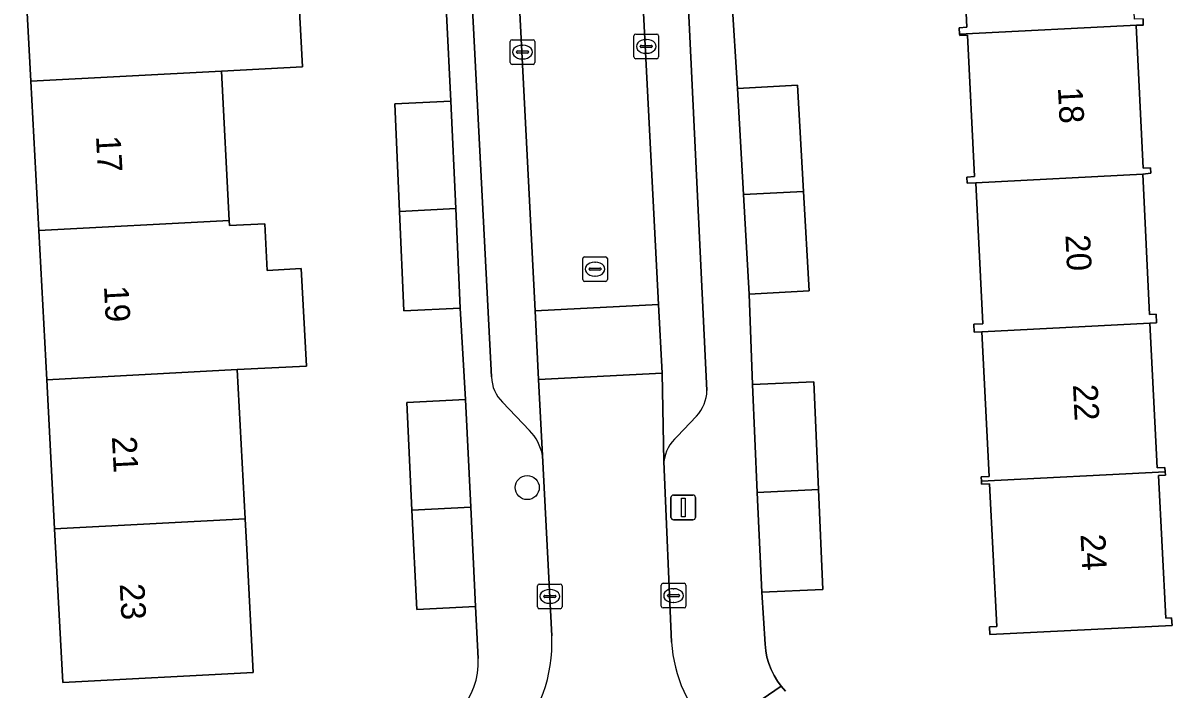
# Model space of a CAD drawing. Extents: x 161084 to 161928, y 385354 to 386522.
# Drawn here: x 161372.51 to 161419.11, y 385657.14 to 385684.14 of the extents above; entities that cross this region are included whole.
import ezdxf

# ---------------------------------------------------------------- set-up
doc = ezdxf.new("R2010")
doc.units = 0
for name, color, linetype in [('IMGEO_Boom', 7, 'Continuous'), ('IMGEO_Erf', 7, 'Continuous'), ('IMGEO_Kolk', 7, 'Continuous'), ('IMGEO_Lichtmast', 7, 'Continuous'), ('IMGEO_Pand', 7, 'Continuous'), ('IMGEO_Pand_nummerreeks', 7, 'Continuous'), ('IMGEO_Parkeervlak_open', 7, 'Continuous'), ('IMGEO_Rijbaan_lokaal_open', 7, 'Continuous'), ('IMGEO_Rioolput', 7, 'Continuous'), ('IMGEO_Voetpad_open', 7, 'Continuous')]:
    doc.layers.add(name, color=color, linetype=linetype)

msp = doc.modelspace()

# ---------------------------------------------------------------- linework, layer by layer
at = {"layer": 'IMGEO_Boom'}
msp.add_circle((161392.96, 385665.309), 0.489, dxfattribs=at)
at = {"layer": 'IMGEO_Erf'}
for points in [[(161417.936, 385684.309), (161417.947, 385684.072), (161417.948, 385684.057), (161417.652, 385684.043), (161417.94, 385678.261), (161418.244, 385678.276), (161418.255, 385678.053), (161417.921, 385678.012), (161418.204, 385672.319), (161418.465, 385672.332), (161418.482, 385671.981), (161418.21, 385671.968), (161418.502, 385666.112), (161418.825, 385666.128), (161418.834, 385665.94), (161418.84, 385665.811), (161418.569, 385665.797), (161418.857, 385660.021), (161419.095, 385660.033), (161419.111, 385659.722), (161411.724, 385659.355), (161411.709, 385659.664), (161412.001, 385659.678), (161411.713, 385665.459), (161411.39, 385665.443), (161411.384, 385665.563), (161411.375, 385665.739), (161411.695, 385665.755), (161411.403, 385671.623), (161411.086, 385671.607), (161411.07, 385671.934), (161411.444, 385671.952), (161411.159, 385677.669), (161410.809, 385677.654), (161410.796, 385677.897), (161411.105, 385677.913), (161410.819, 385683.652), (161410.499, 385683.637), (161410.496, 385683.694), (161410.484, 385683.952), (161410.796, 385683.968), (161410.516, 385689.581)], [(161383.52, 385688.418), (161383.84, 385682.366), (161380.557, 385682.192), (161380.878, 385676.141), (161380.889, 385675.932), (161382.315, 385676.007), (161382.415, 385674.111), (161383.796, 385674.183), (161384.004, 385670.237), (161381.198, 385670.089), (161381.519, 385664.038), (161381.584, 385662.807), (161381.848, 385657.813), (161374.121, 385657.403), (161373.791, 385663.63), (161373.471, 385669.681), (161373.151, 385675.733), (161372.83, 385681.784), (161372.51, 385687.836)], [(161401.264, 385685.149), (161401.483, 385681.488), (161403.919, 385681.628), (161404.166, 385677.314), (161404.397, 385673.287), (161401.961, 385673.147), (161402.098, 385669.486), (161404.579, 385669.595), (161404.771, 385665.228), (161404.95, 385661.177), (161402.469, 385661.068), (161402.607, 385658.955), (161402.633, 385658.691), (161402.683, 385658.431), (161402.756, 385658.177), (161402.852, 385657.929), (161402.969, 385657.692), (161403.107, 385657.466), (161403.264, 385657.253), (161403.44, 385657.055)], [(161390.975, 385658.38), (161390.869, 385660.483), (161388.484, 385660.366), (161388.287, 385664.395), (161388.073, 385668.762), (161390.458, 385668.878), (161390.238, 385672.579), (161387.958, 385672.479), (161387.78, 385676.505), (161387.588, 385680.867), (161389.868, 385680.967), (161389.684, 385684.509)]]:
    msp.add_lwpolyline(points, dxfattribs=at)
msp.add_arc((161388.027, 385658.237), 2.952, 272.8989, 2.7774, dxfattribs=at)
at = {"layer": 'IMGEO_Kolk'}
for p, q in [((161392.344, 385683.464), (161393.196, 385683.464)), ((161397.288, 385682.767), (161397.288, 385683.619)), ((161397.363, 385683.693), (161398.215, 385683.693)), ((161397.776, 385683.473), (161397.801, 385683.473)), ((161398.289, 385683.619), (161398.289, 385682.767)), ((161392.269, 385682.538), (161392.269, 385683.39)), ((161392.528, 385682.958), (161392.528, 385682.97)), ((161392.571, 385683.007), (161392.969, 385683.007)), ((161392.757, 385683.244), (161392.782, 385683.244)), ((161393.012, 385682.97), (161393.012, 385682.958)), ((161393.27, 385683.39), (161393.27, 385682.538)), ((161397.547, 385683.187), (161397.547, 385683.199)), ((161397.985, 385683.15), (161397.587, 385683.15)), ((161397.59, 385683.236), (161397.988, 385683.236)), ((161398.031, 385683.199), (161398.031, 385683.187)), ((161393.196, 385682.464), (161392.344, 385682.464)), ((161392.966, 385682.921), (161392.568, 385682.921)), ((161392.78, 385682.684), (161392.755, 385682.684)), ((161398.215, 385682.693), (161397.363, 385682.693)), ((161397.799, 385682.913), (161397.774, 385682.913)), ((161393.376, 385660.471), (161393.376, 385661.323)), ((161393.451, 385661.397), (161394.303, 385661.397)), ((161393.864, 385661.177), (161393.889, 385661.177)), ((161394.377, 385661.323), (161394.377, 385660.471)), ((161398.394, 385660.502), (161398.394, 385661.354)), ((161398.469, 385661.428), (161399.321, 385661.428)), ((161398.882, 385661.208), (161398.907, 385661.208)), ((161399.395, 385661.354), (161399.395, 385660.502)), ((161393.635, 385660.891), (161393.635, 385660.903)), ((161394.073, 385660.854), (161393.675, 385660.854)), ((161393.678, 385660.94), (161394.076, 385660.94)), ((161393.887, 385660.617), (161393.862, 385660.617)), ((161394.119, 385660.903), (161394.119, 385660.891)), ((161398.653, 385660.922), (161398.653, 385660.934)), ((161399.091, 385660.885), (161398.693, 385660.885)), ((161398.696, 385660.971), (161399.094, 385660.971)), ((161398.905, 385660.648), (161398.88, 385660.648)), ((161399.137, 385660.934), (161399.137, 385660.922)), ((161394.303, 385660.397), (161393.451, 385660.397)), ((161399.321, 385660.428), (161398.469, 385660.428))]:
    msp.add_line(p, q, dxfattribs=at)
for points in [[(161392.344, 385683.464), (161393.196, 385683.464)], [(161397.288, 385682.767), (161397.288, 385683.619)], [(161397.363, 385683.693), (161398.215, 385683.693)], [(161398.289, 385683.619), (161398.289, 385682.767)], [(161392.269, 385682.538), (161392.269, 385683.39)], [(161393.27, 385683.39), (161393.27, 385682.538)], [(161393.196, 385682.464), (161392.344, 385682.464)], [(161398.215, 385682.693), (161397.363, 385682.693)], [(161393.376, 385660.471), (161393.376, 385661.323)], [(161393.451, 385661.397), (161394.303, 385661.397)], [(161394.377, 385661.323), (161394.377, 385660.471)], [(161398.394, 385660.502), (161398.394, 385661.354)], [(161398.469, 385661.428), (161399.321, 385661.428)], [(161399.395, 385661.354), (161399.395, 385660.502)], [(161394.303, 385660.397), (161393.451, 385660.397)], [(161399.321, 385660.428), (161398.469, 385660.428)]]:
    msp.add_lwpolyline(points, dxfattribs=at)
for centre, radius, start, end in [((161392.346, 385683.388), 0.0765, 91.552, 178.448), ((161392.346, 385683.388), 0.0765, 91.552, 178.448), ((161393.194, 385683.388), 0.0765, 1.552, 88.448), ((161393.194, 385683.388), 0.0765, 1.552, 88.448), ((161397.365, 385683.617), 0.0765, 91.552, 178.448), ((161397.365, 385683.617), 0.0765, 91.552, 178.448), ((161398.213, 385683.617), 0.0765, 1.552, 88.448), ((161398.213, 385683.617), 0.0765, 1.552, 88.448), ((161392.568, 385682.967), 0.0403, 85.8775, 175.7526), ((161392.565, 385682.957), 0.0366, 178.938, 274.7102), ((161392.969, 385682.964), 0.043, 264.8664, 352.4533), ((161392.973, 385682.969), 0.0386, 1.7309, 96.639), ((161397.587, 385683.196), 0.0403, 85.8775, 175.7526), ((161397.584, 385683.186), 0.0366, 178.938, 274.7102), ((161397.988, 385683.193), 0.043, 264.8664, 352.4533), ((161397.992, 385683.198), 0.0386, 1.7309, 96.639), ((161392.346, 385682.54), 0.0765, 181.552, 268.448), ((161392.346, 385682.54), 0.0765, 181.552, 268.448), ((161393.194, 385682.54), 0.0765, 271.552, 358.448), ((161393.194, 385682.54), 0.0765, 271.552, 358.448), ((161397.365, 385682.769), 0.0765, 181.552, 268.448), ((161397.365, 385682.769), 0.0765, 181.552, 268.448), ((161398.213, 385682.769), 0.0765, 271.552, 358.448), ((161398.213, 385682.769), 0.0765, 271.552, 358.448), ((161393.453, 385661.321), 0.0765, 91.552, 178.448), ((161393.453, 385661.321), 0.0765, 91.552, 178.448), ((161394.301, 385661.321), 0.0765, 1.552, 88.448), ((161394.301, 385661.321), 0.0765, 1.552, 88.448), ((161398.471, 385661.352), 0.0765, 91.552, 178.448), ((161398.471, 385661.352), 0.0765, 91.552, 178.448), ((161399.319, 385661.352), 0.0765, 1.552, 88.448), ((161399.319, 385661.352), 0.0765, 1.552, 88.448), ((161393.675, 385660.9), 0.0403, 85.8775, 175.7526), ((161393.672, 385660.89), 0.0366, 178.938, 274.7102), ((161394.076, 385660.897), 0.043, 264.8664, 352.4533), ((161394.08, 385660.902), 0.0386, 1.7309, 96.639), ((161398.693, 385660.931), 0.0403, 85.8775, 175.7526), ((161398.69, 385660.921), 0.0366, 178.938, 274.7102), ((161399.094, 385660.928), 0.043, 264.8664, 352.4533), ((161399.098, 385660.933), 0.0386, 1.7309, 96.639), ((161393.453, 385660.473), 0.0765, 181.552, 268.448), ((161393.453, 385660.473), 0.0765, 181.552, 268.448), ((161394.301, 385660.473), 0.0765, 271.552, 358.448), ((161394.301, 385660.473), 0.0765, 271.552, 358.448), ((161398.471, 385660.504), 0.0765, 181.552, 268.448), ((161398.471, 385660.504), 0.0765, 181.552, 268.448), ((161399.319, 385660.504), 0.0765, 271.552, 358.448), ((161399.319, 385660.504), 0.0765, 271.552, 358.448)]:
    msp.add_arc(centre, radius, start, end, dxfattribs=at)
for centre, major_axis, ratio, start_param, end_param in [((161397.775, 385683.193), (-0.387, 0.002), 0.722429, 4.712389, 7.853982), ((161397.8, 385683.193), (-0.39, 0.002), 0.717154, 1.570796, 4.712389), ((161392.756, 385682.964), (-0.387, 0.002), 0.722429, 4.712389, 7.853982), ((161392.781, 385682.964), (-0.39, 0.002), 0.717154, 1.570796, 4.712389), ((161393.863, 385660.897), (-0.387, 0.002), 0.722429, 4.712389, 7.853982), ((161393.888, 385660.897), (-0.39, 0.002), 0.717154, 1.570796, 4.712389), ((161398.881, 385660.928), (-0.387, 0.002), 0.722429, 4.712389, 7.853982), ((161398.906, 385660.928), (-0.39, 0.002), 0.717154, 1.570796, 4.712389)]:
    msp.add_ellipse(centre, major_axis=major_axis, ratio=ratio, start_param=start_param, end_param=end_param, dxfattribs=at)
at = {"layer": 'IMGEO_Lichtmast'}
for p, q in [((161398.791, 385664.102), (161398.791, 385664.902)), ((161398.791, 385664.902), (161398.791, 385664.102)), ((161398.891, 385665.002), (161399.681, 385665.002)), ((161399.681, 385665.002), (161398.891, 385665.002)), ((161399.781, 385664.902), (161399.781, 385664.102)), ((161399.781, 385664.102), (161399.781, 385664.902)), ((161399.681, 385664.002), (161398.891, 385664.002)), ((161398.891, 385664.002), (161399.681, 385664.002))]:
    msp.add_line(p, q, dxfattribs=at)
msp.add_lwpolyline([(161399.211, 385664.877), (161399.361, 385664.877), (161399.361, 385664.127), (161399.211, 385664.127), (161399.211, 385664.877)], dxfattribs=at)
for centre, start, end in [((161398.891, 385664.902), 90, 180), ((161398.891, 385664.902), 90, 180), ((161399.681, 385664.902), 0, 90), ((161399.681, 385664.902), 360, 90), ((161398.891, 385664.102), 180, 270), ((161398.891, 385664.102), 180, 270), ((161399.681, 385664.102), 270, 0), ((161399.681, 385664.102), 270, 0)]:
    msp.add_arc(centre, 0.1, start, end, dxfattribs=at)
at = {"layer": 'IMGEO_Pand'}
for points in [[(161417.947, 385684.072), (161417.936, 385684.309), (161417.594, 385684.292), (161417.315, 385689.885), (161417.616, 385689.9), (161417.606, 385690.113), (161410.237, 385689.74), (161410.246, 385689.568), (161410.516, 385689.581), (161410.796, 385683.968), (161410.484, 385683.952), (161410.496, 385683.694)], [(161380.237, 385688.244), (161372.51, 385687.836), (161372.83, 385681.784), (161380.557, 385682.192), (161383.84, 385682.366), (161383.52, 385688.418)], [(161417.652, 385684.043), (161417.948, 385684.057), (161417.947, 385684.072), (161410.496, 385683.694), (161410.499, 385683.637), (161410.819, 385683.652), (161411.105, 385677.913), (161410.796, 385677.897), (161410.809, 385677.654), (161411.159, 385677.669), (161417.921, 385678.012), (161418.255, 385678.053), (161418.244, 385678.276), (161417.94, 385678.261)], [(161372.83, 385681.784), (161373.151, 385675.733), (161380.878, 385676.141), (161380.557, 385682.192)], [(161401.729, 385677.191), (161404.166, 385677.314), (161403.919, 385681.628), (161401.483, 385681.488)], [(161389.868, 385680.967), (161387.588, 385680.867), (161387.78, 385676.505), (161390.059, 385676.626)], [(161417.921, 385678.012), (161411.159, 385677.669), (161411.444, 385671.952), (161411.07, 385671.934), (161411.086, 385671.607), (161411.403, 385671.623), (161418.21, 385671.968), (161418.482, 385671.981), (161418.465, 385672.332), (161418.204, 385672.319)], [(161401.961, 385673.147), (161404.397, 385673.287), (161404.166, 385677.314), (161401.729, 385677.191)], [(161390.059, 385676.626), (161387.78, 385676.505), (161387.958, 385672.479), (161390.238, 385672.579)], [(161380.889, 385675.932), (161380.878, 385676.141), (161373.151, 385675.733), (161373.471, 385669.681), (161381.198, 385670.089), (161384.004, 385670.237), (161383.796, 385674.183), (161382.415, 385674.111), (161382.315, 385676.007)], [(161418.21, 385671.968), (161411.403, 385671.623), (161411.695, 385665.755), (161411.375, 385665.739), (161411.384, 385665.563), (161418.834, 385665.94), (161418.825, 385666.128), (161418.502, 385666.112)], [(161373.471, 385669.681), (161373.791, 385663.63), (161381.519, 385664.038), (161381.198, 385670.089)], [(161402.291, 385665.103), (161404.771, 385665.228), (161404.579, 385669.595), (161402.098, 385669.486)], [(161390.458, 385668.878), (161388.073, 385668.762), (161388.287, 385664.395), (161390.671, 385664.521)], [(161411.384, 385665.563), (161411.39, 385665.443), (161411.713, 385665.459), (161412.001, 385659.678), (161411.709, 385659.664), (161411.724, 385659.355), (161419.111, 385659.722), (161419.095, 385660.033), (161418.857, 385660.021), (161418.569, 385665.797), (161418.84, 385665.811), (161418.834, 385665.94)], [(161402.469, 385661.068), (161404.95, 385661.177), (161404.771, 385665.228), (161402.291, 385665.103)], [(161390.671, 385664.521), (161388.287, 385664.395), (161388.484, 385660.366), (161390.869, 385660.483)], [(161373.791, 385663.63), (161374.121, 385657.403), (161381.848, 385657.813), (161381.584, 385662.807), (161381.519, 385664.038)]]:
    msp.add_lwpolyline(points, close=True, dxfattribs=at)
at = {"layer": 'IMGEO_Parkeervlak_open'}
for points in [[(161397.427, 385727.781), (161397.41, 385727.959), (161397.377, 385728.135), (161397.328, 385728.307), (161397.264, 385728.475), (161397.186, 385728.635), (161397.093, 385728.789), (161396.987, 385728.933), (161396.868, 385729.068), (161395.76, 385730.215), (161395.686, 385730.296), (161395.59, 385730.418), (161395.506, 385730.548), (161395.434, 385730.685), (161395.374, 385730.828), (161395.327, 385730.976), (161395.294, 385731.127), (161395.274, 385731.281), (161398.285, 385672.728), (161398.428, 385669.942), (161398.5, 385666.359)], [(161393.58, 385666.612), (161393.423, 385669.684), (161393.28, 385672.47), (161390.284, 385730.795), (161389.69, 385729.412), (161389.045, 385728.863)], [(161400.248, 385669.245), (161397.427, 385727.781)], [(161388.519, 385727.644), (161391.505, 385669.795)], [(161391.954, 385668.765), (161393.053, 385667.628)], [(161399.043, 385667.379), (161399.819, 385668.208)]]:
    msp.add_lwpolyline(points, dxfattribs=at)
for centre, radius, start, end in [((161393.1, 385669.877), 1.597, 182.9541, 224.1528), ((161398.747, 385669.259), 1.501, 315.5778, 359.4731), ((161391.596, 385666.228), 2.02, 10.9616, 43.87), ((161400.079, 385666.173), 1.59, 130.6585, 173.284)]:
    msp.add_arc(centre, radius, start, end, dxfattribs=at)
at = {"layer": 'IMGEO_Rijbaan_lokaal_open'}
for points in [[(161390.284, 385730.795), (161393.28, 385672.47), (161398.285, 385672.728), (161395.274, 385731.281), (161394.951, 385737.565), (161392.451, 385737.426), (161389.951, 385737.287)], [(161393.423, 385669.684), (161398.428, 385669.942), (161398.285, 385672.728), (161393.28, 385672.47)]]:
    msp.add_lwpolyline(points, close=True, dxfattribs=at)
msp.add_lwpolyline([(161398.817, 385659.048), (161398.5, 385666.359), (161398.428, 385669.942), (161393.423, 385669.684), (161393.58, 385666.612), (161393.956, 385659.301)], dxfattribs=at)
for centre, radius, start, end in [((161388.005, 385659.009), 5.958, 273.248, 2.808), ((161404.516, 385659.389), 5.709, 183.4224, 224.9026)]:
    msp.add_arc(centre, radius, start, end, dxfattribs=at)
at = {"layer": 'IMGEO_Rioolput'}
for p, q in [((161395.211, 385673.738), (161395.211, 385674.59)), ((161395.286, 385674.664), (161396.138, 385674.664)), ((161396.212, 385674.59), (161396.212, 385673.738)), ((161395.47, 385674.158), (161395.47, 385674.17)), ((161395.908, 385674.121), (161395.51, 385674.121)), ((161395.513, 385674.207), (161395.911, 385674.207)), ((161395.699, 385674.444), (161395.724, 385674.444)), ((161395.954, 385674.17), (161395.954, 385674.158)), ((161396.138, 385673.664), (161395.286, 385673.664)), ((161395.722, 385673.884), (161395.697, 385673.884))]:
    msp.add_line(p, q, dxfattribs=at)
for points in [[(161395.211, 385673.738), (161395.211, 385674.59)], [(161395.286, 385674.664), (161396.138, 385674.664)], [(161396.212, 385674.59), (161396.212, 385673.738)], [(161396.138, 385673.664), (161395.286, 385673.664)]]:
    msp.add_lwpolyline(points, dxfattribs=at)
for centre, radius, start, end in [((161395.288, 385674.588), 0.0765, 91.552, 178.448), ((161395.288, 385674.588), 0.0765, 91.552, 178.448), ((161396.136, 385674.588), 0.0765, 1.552, 88.448), ((161396.136, 385674.588), 0.0765, 1.552, 88.448), ((161395.51, 385674.167), 0.0403, 85.8775, 175.7526), ((161395.507, 385674.157), 0.0366, 178.938, 274.7102), ((161395.911, 385674.164), 0.043, 264.8664, 352.4533), ((161395.915, 385674.169), 0.0386, 1.7309, 96.639), ((161395.288, 385673.74), 0.0765, 181.552, 268.448), ((161395.288, 385673.74), 0.0765, 181.552, 268.448), ((161396.136, 385673.74), 0.0765, 271.552, 358.448), ((161396.136, 385673.74), 0.0765, 271.552, 358.448)]:
    msp.add_arc(centre, radius, start, end, dxfattribs=at)
for centre, major_axis, ratio, start_param, end_param in [((161395.698, 385674.164), (-0.387, 0.002), 0.722429, 4.712389, 7.853982), ((161395.723, 385674.164), (-0.39, 0.002), 0.717154, 1.570796, 4.712389)]:
    msp.add_ellipse(centre, major_axis=major_axis, ratio=ratio, start_param=start_param, end_param=end_param, dxfattribs=at)
at = {"layer": 'IMGEO_Voetpad_open'}
for points in [[(161397.427, 385727.781), (161400.248, 385669.245)], [(161391.505, 385669.795), (161388.519, 385727.644)], [(161387.843, 385720.857), (161388.083, 385717.128), (161388.26, 385712.941), (161388.436, 385708.777), (161388.675, 385705.041), (161388.849, 385700.836), (161389.019, 385696.743), (161389.224, 385692.993), (161389.455, 385688.731), (161389.684, 385684.509), (161389.868, 385680.967), (161390.059, 385676.626), (161390.238, 385672.579), (161390.458, 385668.878), (161390.671, 385664.521), (161390.869, 385660.483), (161390.975, 385658.38)], [(161400.472, 385655.359), (161403.264, 385657.253), (161403.107, 385657.466), (161402.969, 385657.692), (161402.852, 385657.929), (161402.756, 385658.177), (161402.683, 385658.431), (161402.633, 385658.691), (161402.607, 385658.955), (161402.469, 385661.068), (161402.291, 385665.103), (161402.098, 385669.486), (161401.961, 385673.147), (161401.729, 385677.191), (161401.483, 385681.488), (161401.264, 385685.149), (161401.104, 385689.278), (161400.936, 385693.616), (161400.724, 385697.298)], [(161393.053, 385667.628), (161391.954, 385668.765)], [(161399.819, 385668.208), (161399.043, 385667.379)], [(161393.956, 385659.301), (161393.58, 385666.612)], [(161398.5, 385666.359), (161398.817, 385659.048)], [(161403.44, 385657.055), (161403.264, 385657.253), (161400.472, 385655.359)]]:
    msp.add_lwpolyline(points, dxfattribs=at)
for centre, radius, start, end in [((161393.1, 385669.877), 1.597, 182.9541, 224.1528), ((161398.747, 385669.259), 1.501, 315.5778, 359.4731), ((161391.596, 385666.228), 2.02, 10.9616, 43.87), ((161400.079, 385666.173), 1.59, 130.6585, 173.284), ((161388.005, 385659.009), 5.958, 273.248, 2.808), ((161404.516, 385659.389), 5.709, 183.4224, 224.9026), ((161388.027, 385658.237), 2.952, 272.8989, 2.7774)]:
    msp.add_arc(centre, radius, start, end, dxfattribs=at)

# ---------------------------------------------------------------- texts
at = {"layer": 'IMGEO_Pand_nummerreeks'}
for s, rotation, p in [('18', 272.899, (161414.482, 385681.528)), ('17', 273.0305, (161375.471, 385679.553)), ('20', 272.899, (161414.786, 385675.547)), ('19', 273.0307, (161375.794, 385673.472)), ('22', 272.899, (161415.093, 385669.481)), ('21', 273.0305, (161376.116, 385667.369)), ('24', 272.9005, (161415.401, 385663.406)), ('23', 273.0305, (161376.432, 385661.402))]:
    msp.add_text(s, height=1, rotation=rotation, dxfattribs=at).set_placement(p)

doc.saveas('drawing.dxf')
